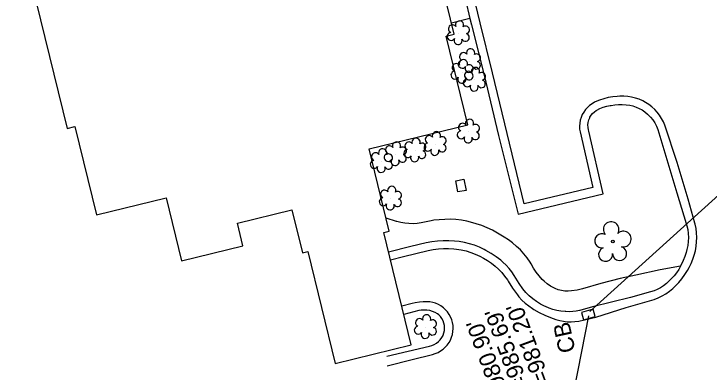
# Model space of a CAD drawing. Extents: x 1614427 to 1617186, y 896524 to 905462.
# Drawn here: x 1615690.8 to 1615858.2, y 904278.6 to 904364.8 of the extents above; entities that cross this region are included whole.
import ezdxf

# ---------------------------------------------------------------- set-up
doc = ezdxf.new("R2010")
doc.units = 0
for name, color, linetype in [('Exist Building', 7, 'Continuous'), ('Exist Other Culture Area Outline', 7, 'Continuous'), ('Exist Roads Curbs', 7, 'Continuous'), ('Exist Roads EOP Other', 7, 'Continuous'), ('Exist Structure Minor Catch Basin', 7, 'Continuous'), ('Exist Structure Minor Catch Basin Text', 7, 'Continuous'), ('Exist Structure Minor Catch Basin Top Elevation', 7, 'Continuous'), ('Exist Structure Minor Drop Inlet', 7, 'Continuous'), ('Exist Structure Minor Pipes RCP 18 Inch', 7, 'Continuous'), ('Exist Structure Minor Pipes RCP 18 Inch Invert', 7, 'Continuous'), ('Exist Vegetation Shrub CELL', 7, 'Continuous'), ('Exist Vegetation Tree CELL', 7, 'Continuous')]:
    doc.layers.add(name, color=color, linetype=linetype)

msp = doc.modelspace()

# ---------------------------------------------------------------- linework, layer by layer
at = {"layer": 'Exist Building'}
msp.add_lwpolyline([(1615690.83, 904389.67), (1615703.65, 904337.25), (1615705.53, 904337.7), (1615710.73, 904316.45), (1615727.5, 904320.56), (1615731.21, 904305.41), (1615745.97, 904309.02), (1615744.65, 904314.45), (1615757.76, 904317.66), (1615760.3, 904307.29), (1615761.61, 904307.62), (1615768.21, 904280.66), (1615786.51, 904285.14), (1615779.9, 904312.17), (1615781.22, 904312.5), (1615776.37, 904332.32), (1615800.14, 904338.13), (1615794.92, 904359.48), (1615796.82, 904359.94), (1615795.04, 904367.19)], dxfattribs=at)
at = {"layer": 'Exist Other Culture Area Outline'}
for points in [[(1615800.62, 904363.71), (1615796.16, 904362.63)], [(1615851.3, 904304.08), (1615846.46, 904303.2), (1615840.55, 904301.96), (1615836.82, 904301.13), (1615832.12, 904299.92), (1615827.73, 904298.64), (1615826.42, 904298.36), (1615825.09, 904298.15), (1615824.25, 904298.06), (1615823.46, 904298.1), (1615822.68, 904298.22), (1615821.91, 904298.41), (1615821.17, 904298.69), (1615820.82, 904298.85), (1615820, 904299.31), (1615819.23, 904299.85), (1615818.49, 904300.45), (1615818.04, 904300.87), (1615817.27, 904301.75), (1615816.57, 904302.68), (1615815.93, 904303.65), (1615815.36, 904304.67), (1615815.16, 904305.07), (1615814.43, 904306.1), (1615813.64, 904307.08), (1615812.79, 904308), (1615811.88, 904308.87), (1615810.92, 904309.68), (1615809.91, 904310.43), (1615808.85, 904311.11), (1615808.49, 904311.32), (1615807.29, 904312.06), (1615806.05, 904312.73), (1615804.78, 904313.33), (1615803.47, 904313.86), (1615802.14, 904314.32), (1615800.78, 904314.69), (1615799.88, 904314.9), (1615798.57, 904315.14), (1615797.24, 904315.3), (1615795.92, 904315.38), (1615794.58, 904315.37), (1615793.26, 904315.29), (1615791.93, 904315.14), (1615791.31, 904315.03), (1615788.91, 904314.56), (1615787.93, 904314.4), (1615786.94, 904314.33), (1615785.95, 904314.34), (1615784.97, 904314.43), (1615783.99, 904314.6), (1615783.03, 904314.85), (1615782.98, 904314.86), (1615780.44, 904315.69)]]:
    msp.add_lwpolyline(points, dxfattribs=at)
at = {"layer": 'Exist Roads Curbs'}
for points in [[(1615799.53, 904368.28), (1615800.62, 904363.71), (1615800.97, 904362.21), (1615804.09, 904350.13), (1615807.5, 904335.54), (1615812.24, 904316.62), (1615832.73, 904321.53), (1615829.24, 904336.57), (1615829.15, 904336.92), (1615829.06, 904337.52), (1615829.05, 904338.12), (1615829.11, 904338.71), (1615829.25, 904339.3), (1615829.47, 904339.86), (1615829.53, 904339.99), (1615829.82, 904340.46), (1615830.18, 904340.89), (1615830.59, 904341.26), (1615831.05, 904341.57), (1615831.17, 904341.64), (1615831.94, 904342.03), (1615832.74, 904342.35), (1615833.57, 904342.59), (1615834.42, 904342.75), (1615834.61, 904342.8), (1615835.5, 904342.96), (1615836.41, 904343.05), (1615837.32, 904343.05), (1615838.23, 904342.98), (1615839.13, 904342.83), (1615839.86, 904342.67), (1615840.64, 904342.42), (1615841.39, 904342.1), (1615842.11, 904341.71), (1615842.78, 904341.24), (1615843.41, 904340.72), (1615843.5, 904340.64), (1615844.1, 904340.01), (1615844.65, 904339.32), (1615845.13, 904338.59), (1615845.54, 904337.82), (1615845.88, 904337.01), (1615846.15, 904336.18), (1615850.48, 904321.73), (1615852.71, 904314.34), (1615852.86, 904313.83), (1615853.06, 904312.89), (1615853.18, 904311.94), (1615853.23, 904310.98), (1615853.19, 904310.02), (1615853.07, 904309.07), (1615852.88, 904308.13), (1615852.69, 904307.39), (1615852.37, 904306.41), (1615851.97, 904305.46), (1615851.32, 904304.11), (1615851.3, 904304.08), (1615850.89, 904303.29), (1615850.39, 904302.52), (1615849.82, 904301.79), (1615849.2, 904301.11), (1615847.92, 904299.92), (1615847.25, 904299.38), (1615846.52, 904298.9), (1615845.75, 904298.49), (1615844.95, 904298.15), (1615844.12, 904297.89), (1615839.27, 904296.55), (1615830.17, 904294.31), (1615827.1, 904293.44), (1615827.04, 904293.42), (1615826.23, 904293.25), (1615825.41, 904293.15), (1615824.58, 904293.13), (1615823.76, 904293.2), (1615823.53, 904293.21), (1615822.55, 904293.28), (1615821.58, 904293.44), (1615820.63, 904293.68), (1615819.7, 904293.99), (1615818.8, 904294.38), (1615818.6, 904294.47), (1615817.61, 904294.99), (1615816.66, 904295.58), (1615815.75, 904296.24), (1615814.9, 904296.96), (1615814.1, 904297.74), (1615813.37, 904298.68), (1615812.48, 904299.94), (1615811.65, 904301.25), (1615811.31, 904301.85), (1615810.72, 904302.74), (1615810.07, 904303.57), (1615809.36, 904304.36), (1615808.59, 904305.09), (1615808.05, 904305.53), (1615806.91, 904306.38), (1615805.73, 904307.18), (1615804.5, 904307.9), (1615804.07, 904308.13), (1615802.92, 904308.66), (1615801.73, 904309.12), (1615800.52, 904309.5), (1615799.29, 904309.81), (1615798.04, 904310.04), (1615796.93, 904310.16), (1615795.55, 904310.24), (1615794.18, 904310.23), (1615792.81, 904310.14), (1615791.45, 904309.98), (1615790.09, 904309.73), (1615786.37, 904308.81), (1615781.04, 904307.51)], [(1615780.63, 904282.44), (1615790.86, 904284.81), (1615791.46, 904284.98), (1615792.03, 904285.23), (1615792.56, 904285.56), (1615793.05, 904285.95), (1615793.49, 904286.39), (1615793.86, 904286.89), (1615794.17, 904287.43), (1615794.18, 904287.47), (1615794.37, 904288.03), (1615794.49, 904288.62), (1615794.52, 904289.21), (1615794.48, 904289.81), (1615794.35, 904290.39), (1615794.15, 904290.95), (1615793.88, 904291.48), (1615793.53, 904291.96), (1615793.13, 904292.4), (1615792.84, 904292.65), (1615792.26, 904292.97), (1615791.62, 904293.22), (1615790.96, 904293.41), (1615790.28, 904293.52), (1615789.59, 904293.54), (1615788.9, 904293.49), (1615788.35, 904293.39), (1615784.72, 904292.43)]]:
    msp.add_lwpolyline(points, dxfattribs=at)
at = {"layer": 'Exist Roads EOP Other'}
for points in [[(1615781.49, 904305.65), (1615784.63, 904306.45), (1615790.61, 904307.84), (1615791.81, 904308.09), (1615793.03, 904308.26), (1615794.26, 904308.35), (1615795.49, 904308.36), (1615796.72, 904308.29), (1615797.41, 904308.22), (1615798.56, 904308.03), (1615799.7, 904307.76), (1615800.82, 904307.42), (1615801.91, 904307.01), (1615802.98, 904306.52), (1615803.89, 904306.02), (1615804.86, 904305.46), (1615805.79, 904304.83), (1615806.67, 904304.13), (1615807.5, 904303.38), (1615808.28, 904302.56), (1615808.99, 904301.7), (1615809.65, 904300.78), (1615809.84, 904300.48), (1615810.92, 904298.82), (1615812.05, 904297.2), (1615812.42, 904296.7), (1615813.16, 904295.92), (1615813.96, 904295.18), (1615814.81, 904294.51), (1615815.71, 904293.89), (1615816.05, 904293.69), (1615817.33, 904292.98), (1615818.65, 904292.34), (1615820, 904291.77), (1615821.35, 904291.29), (1615822.24, 904291.03), (1615823.14, 904290.84), (1615824.06, 904290.73), (1615824.99, 904290.7), (1615825.91, 904290.75), (1615826.83, 904290.88), (1615826.84, 904290.89), (1615830.94, 904291.85), (1615838.27, 904294.15), (1615845.01, 904296.09), (1615845.98, 904296.47), (1615846.92, 904296.93), (1615847.81, 904297.46), (1615848.67, 904298.05), (1615849.48, 904298.71), (1615850.08, 904299.29), (1615850.9, 904300.16), (1615851.67, 904301.09), (1615852.36, 904302.06), (1615852.99, 904303.08), (1615853.38, 904303.79), (1615853.87, 904304.75), (1615854.29, 904305.75), (1615854.64, 904306.77), (1615854.91, 904307.82), (1615855.1, 904308.88), (1615855.22, 904309.96), (1615855.25, 904311.04), (1615855.2, 904312.12), (1615855.08, 904313.19), (1615854.87, 904314.25), (1615854.82, 904314.45), (1615853.15, 904320.22), (1615850.51, 904329.04), (1615847.57, 904338.02), (1615847.21, 904338.87), (1615846.79, 904339.68), (1615846.3, 904340.46), (1615845.74, 904341.19), (1615845.12, 904341.86), (1615844.44, 904342.48), (1615843.71, 904343.04), (1615842.94, 904343.54), (1615842.25, 904343.91), (1615841.37, 904344.29), (1615840.47, 904344.59), (1615839.55, 904344.82), (1615838.61, 904344.97), (1615837.66, 904345.04), (1615836.71, 904345.03), (1615836.12, 904344.98), (1615835.03, 904344.87), (1615833.94, 904344.68), (1615832.87, 904344.41), (1615831.82, 904344.06), (1615830.8, 904343.64), (1615830.66, 904343.58), (1615830.04, 904343.23), (1615829.45, 904342.82), (1615828.91, 904342.34), (1615828.43, 904341.8), (1615828.02, 904341.22), (1615827.67, 904340.59), (1615827.39, 904339.93), (1615827.18, 904339.24), (1615827.06, 904338.53), (1615827.01, 904337.81), (1615827.05, 904337.1), (1615827.15, 904336.45), (1615830.25, 904323.08), (1615813.68, 904319.09), (1615809.61, 904336.05), (1615806.08, 904350.65), (1615803.08, 904362.72), (1615798.82, 904380.47)], [(1615780.69, 904280.14), (1615786.74, 904281.6), (1615791.6, 904282.86), (1615792.29, 904283.06), (1615792.95, 904283.33), (1615793.58, 904283.68), (1615794.17, 904284.09), (1615794.7, 904284.57), (1615795.18, 904285.1), (1615795.6, 904285.68), (1615795.95, 904286.31), (1615796.22, 904286.97), (1615796.43, 904287.66), (1615796.55, 904288.36), (1615796.6, 904289.08), (1615796.56, 904289.79), (1615796.45, 904290.5), (1615796.25, 904291.19), (1615795.99, 904291.86), (1615795.64, 904292.49), (1615795.24, 904293.08), (1615794.76, 904293.62), (1615794.24, 904294.1), (1615793.66, 904294.52), (1615793.03, 904294.88), (1615792.38, 904295.16), (1615791.69, 904295.37), (1615790.98, 904295.5), (1615790.27, 904295.55), (1615789.35, 904295.52), (1615788.52, 904295.44), (1615787.42, 904295.26), (1615786.73, 904295.11), (1615784.22, 904294.48)]]:
    msp.add_lwpolyline(points, dxfattribs=at)
at = {"layer": 'Exist Structure Minor Catch Basin'}
msp.add_lwpolyline([(1615827.48, 904292.98), (1615827.97, 904291.21), (1615830.77, 904291.98), (1615830.3, 904293.78), (1615827.48, 904292.98)], dxfattribs=at)
at = {"layer": 'Exist Structure Minor Drop Inlet'}
msp.add_lwpolyline([(1615797.75, 904321.97), (1615797.23, 904324.66), (1615799.18, 904325.03), (1615799.7, 904322.35)], close=True, dxfattribs=at)
at = {"layer": 'Exist Structure Minor Pipes RCP 18 Inch'}
for p, q in [((1615829.54, 904293.22), (1615887.06, 904345.26)), ((1615829.54, 904293.22), (1615887.06, 904345.26)), ((1615808.87, 904188.06), (1615829.26, 904292.17)), ((1615808.87, 904188.06), (1615829.26, 904292.17))]:
    msp.add_line(p, q, dxfattribs=at)
at = {"layer": 'Exist Vegetation Shrub CELL'}
for p, q in [((1615797.91, 904360.12), (1615797.91, 904360.12)), ((1615800.57, 904353.42), (1615800.57, 904353.42)), ((1615798.81, 904350.8), (1615798.81, 904350.8)), ((1615801.76, 904348.94), (1615801.76, 904348.94)), ((1615800.32, 904336.43), (1615800.32, 904336.43)), ((1615792.33, 904333.46), (1615792.33, 904333.46)), ((1615782.74, 904330.99), (1615782.74, 904330.99)), ((1615787.44, 904331.91), (1615787.44, 904331.91)), ((1615779.39, 904329.33), (1615779.39, 904329.33)), ((1615781.56, 904320.3), (1615781.56, 904320.3)), ((1615789.98, 904289.37), (1615789.98, 904289.37))]:
    msp.add_line(p, q, dxfattribs=at)
for centre, radius, start, end in [((1615798.13, 904362.16), 0.99, 334.8391, 200.4717), ((1615796.42, 904361.24), 0.968, 35.8908, 245.4216), ((1615799.58, 904360.98), 0.929, 284.4567, 126.0861), ((1615796.11, 904359.41), 0.955, 95.1099, 327.9534), ((1615799.54, 904359.19), 0.937, 204.9913, 73.4601), ((1615797.78, 904358.43), 0.984, 151.2797, 21.387), ((1615800.8, 904355.47), 0.99, 334.8391, 200.4717), ((1615799.09, 904354.55), 0.968, 35.8908, 245.4216), ((1615802.25, 904354.29), 0.929, 284.4567, 126.0861), ((1615797.33, 904351.93), 0.968, 35.8908, 245.4216), ((1615798.77, 904352.72), 0.955, 95.1099, 327.9534), ((1615799.04, 904352.84), 0.99, 334.8391, 200.4717), ((1615802.21, 904352.5), 0.937, 204.9913, 73.4601), ((1615797.01, 904350.1), 0.955, 95.1099, 327.9534), ((1615800.28, 904350.07), 0.968, 35.8908, 245.4216), ((1615800.45, 904351.74), 0.984, 151.2797, 21.387), ((1615800.48, 904351.67), 0.929, 284.4567, 126.0861), ((1615801.99, 904350.98), 0.99, 334.8391, 200.4717), ((1615798.68, 904349.12), 0.984, 151.2797, 21.387), ((1615800.45, 904349.87), 0.937, 204.9913, 73.4601), ((1615803.43, 904349.81), 0.929, 284.4567, 126.0861), ((1615799.96, 904348.23), 0.955, 95.1099, 327.9534), ((1615801.63, 904347.25), 0.984, 151.2797, 21.387), ((1615803.4, 904348.01), 0.937, 204.9913, 73.4601), ((1615800.54, 904338.47), 0.99, 334.8391, 200.4717), ((1615798.83, 904337.56), 0.968, 35.8908, 245.4216), ((1615801.99, 904337.3), 0.929, 284.4567, 126.0861), ((1615792.56, 904335.5), 0.99, 334.8391, 200.4717), ((1615798.52, 904335.72), 0.955, 95.1099, 327.9534), ((1615801.95, 904335.5), 0.937, 204.9913, 73.4601), ((1615787.66, 904333.95), 0.99, 334.8391, 200.4717), ((1615790.85, 904334.58), 0.968, 35.8908, 245.4216), ((1615794, 904334.33), 0.929, 284.4567, 126.0861), ((1615800.19, 904334.75), 0.984, 151.2797, 21.387), ((1615781.26, 904332.12), 0.968, 35.8908, 245.4216), ((1615782.97, 904333.03), 0.99, 334.8391, 200.4717), ((1615784.42, 904331.86), 0.929, 284.4567, 126.0861), ((1615785.95, 904333.04), 0.968, 35.8908, 245.4216), ((1615789.11, 904332.78), 0.929, 284.4567, 126.0861), ((1615790.53, 904332.75), 0.955, 95.1099, 327.9534), ((1615793.97, 904332.53), 0.937, 204.9913, 73.4601), ((1615777.9, 904330.46), 0.968, 35.8908, 245.4216), ((1615779.62, 904331.37), 0.99, 334.8391, 200.4717), ((1615780.94, 904330.29), 0.955, 95.1099, 327.9534), ((1615781.06, 904330.2), 0.929, 284.4567, 126.0861), ((1615784.38, 904330.06), 0.937, 204.9913, 73.4601), ((1615785.64, 904331.21), 0.955, 95.1099, 327.9534), ((1615789.07, 904330.98), 0.937, 204.9913, 73.4601), ((1615792.2, 904331.77), 0.984, 151.2797, 21.387), ((1615777.59, 904328.63), 0.955, 95.1099, 327.9534), ((1615781.02, 904328.41), 0.937, 204.9913, 73.4601), ((1615782.62, 904329.31), 0.984, 151.2797, 21.387), ((1615787.31, 904330.23), 0.984, 151.2797, 21.387), ((1615779.26, 904327.65), 0.984, 151.2797, 21.387), ((1615781.79, 904322.34), 0.99, 334.8391, 200.4717), ((1615780.08, 904321.43), 0.968, 35.8908, 245.4216), ((1615783.23, 904321.17), 0.929, 284.4567, 126.0861), ((1615779.76, 904319.6), 0.955, 95.1099, 327.9534), ((1615783.2, 904319.37), 0.937, 204.9913, 73.4601), ((1615781.43, 904318.62), 0.984, 151.2797, 21.387), ((1615790.21, 904291.42), 0.99, 334.8391, 200.4717), ((1615788.5, 904290.5), 0.968, 35.8908, 245.4216), ((1615791.65, 904290.24), 0.929, 284.4567, 126.0861), ((1615788.18, 904288.67), 0.955, 95.1099, 327.9534), ((1615791.62, 904288.45), 0.937, 204.9913, 73.4601), ((1615789.85, 904287.69), 0.984, 151.2797, 21.387)]:
    msp.add_arc(centre, radius, start, end, dxfattribs=at)
at = {"layer": 'Exist Vegetation Tree CELL'}
msp.add_line((1615835.01, 904310.05), (1615835.01, 904310.05), dxfattribs=at)
msp.add_circle((1615835.01, 904310.05), 0.326, dxfattribs=at)
for centre, radius, start, end in [((1615834.63, 904312.93), 1.86, 330.1651, 219.7134), ((1615837.56, 904310.64), 1.9, 257.1011, 134.1999), ((1615832.41, 904310.21), 1.73, 62.6636, 279.3457), ((1615833.31, 904306.93), 1.69, 111.5671, 6.231), ((1615836.68, 904307.15), 1.7, 181.2822, 74.56)]:
    msp.add_arc(centre, radius, start, end, dxfattribs=at)

# ---------------------------------------------------------------- texts
at = {"layer": 'Exist Structure Minor Catch Basin Text'}
msp.add_text('CB', height=4, rotation=102.2667, dxfattribs=at).set_placement((1615826.08, 904283.68))
at = {"layer": 'Exist Structure Minor Catch Basin Top Elevation'}
msp.add_text("TOP=985.69'", height=4, rotation=110.2165, dxfattribs=at).set_placement((1615818.69, 904264.82))
at = {"layer": 'Exist Structure Minor Pipes RCP 18 Inch Invert'}
for s, p in [("INV=981.20'", (1615823.12, 904267.99)), ("INV=980.90'", (1615813.5, 904264.07))]:
    msp.add_text(s, height=4, rotation=110.2165, dxfattribs=at).set_placement(p)

doc.saveas('drawing.dxf')
